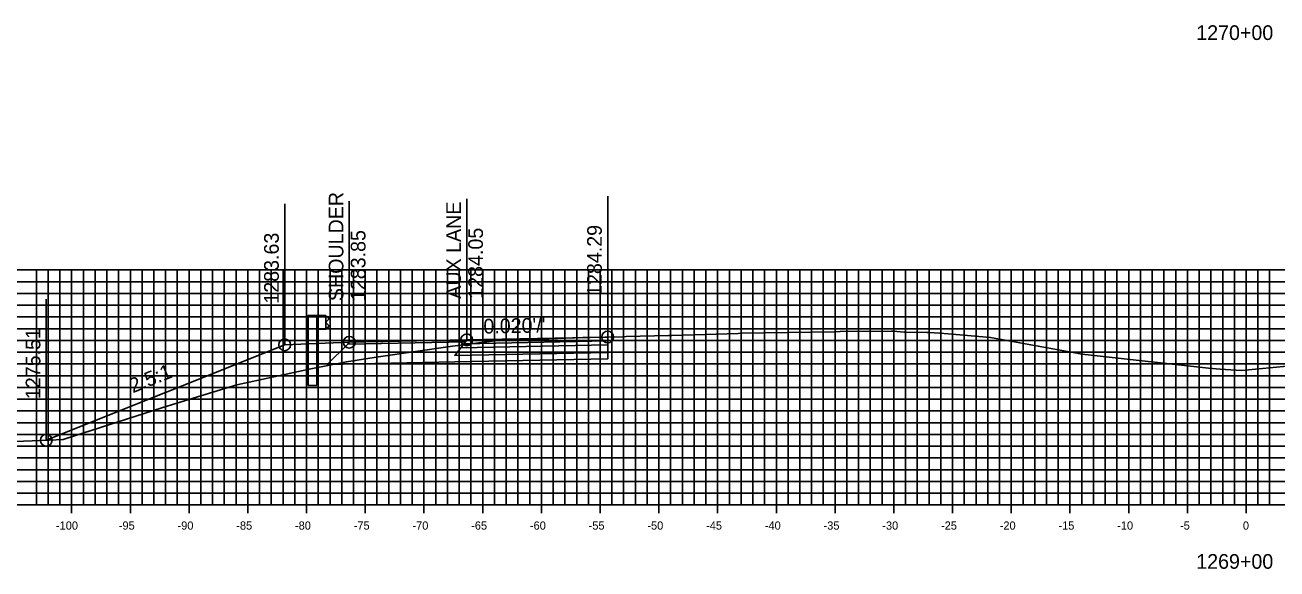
# Model space of a CAD drawing. Extents: x 674939 to 678919, y 750652 to 765176.
# Drawn here: x 678644.6 to 678751.2, y 762260.8 to 762307.1 of the extents above; entities that cross this region are included whole.
import ezdxf

# ---------------------------------------------------------------- set-up
doc = ezdxf.new("R2010")
doc.units = 0
for name, color, linetype in [('R_Alt Surface', 7, 'Continuous'), ('R_Axis', 7, 'Continuous'), ('R_Axis Annot', 7, 'Continuous'), ('R_Exist Surface', 7, 'Continuous'), ('R_Fin Surface', 7, 'Continuous'), ('R_Grid', 7, 'Continuous'), ('R_Guardrail', 7, 'Continuous'), ('R_No Plot', 7, 'Continuous'), ('R_Proposed Const Limits', 7, 'Continuous'), ('R_Xsect Elev', 7, 'Continuous'), ('R_Xsect Slope', 7, 'Continuous')]:
    doc.layers.add(name, color=color, linetype=linetype)

msp = doc.modelspace()

# ---------------------------------------------------------------- linework, layer by layer
at = {"layer": 'R_Alt Surface'}
msp.add_lwpolyline([(678694.17, 762279.26), (678694.17, 762278.72), (678681.17, 762278.46), (678670.3, 762278.24), (678672.05, 762279.98)], dxfattribs=at)
for points in [[(678694.17, 762279.92), (678694.17, 762279.26), (678681.17, 762279), (678681.67, 762279.67)], [(678694.17, 762280.25), (678694.17, 762279.92), (678681.67, 762279.67), (678681.92, 762280)]]:
    msp.add_lwpolyline(points, close=True, dxfattribs=at)
at = {"layer": 'R_Axis'}
for p, q in [((678648.53, 762265.59), (678648.53, 762266.99)), ((678653.53, 762265.59), (678653.53, 762266.99)), ((678658.53, 762265.59), (678658.53, 762266.99)), ((678663.53, 762265.59), (678663.53, 762266.99)), ((678668.53, 762265.59), (678668.53, 762266.99)), ((678673.53, 762265.59), (678673.53, 762266.99)), ((678678.53, 762265.59), (678678.53, 762266.99)), ((678683.53, 762265.59), (678683.53, 762266.99)), ((678688.53, 762265.59), (678688.53, 762266.99)), ((678693.53, 762265.59), (678693.53, 762266.99)), ((678698.53, 762265.59), (678698.53, 762266.99)), ((678703.53, 762265.59), (678703.53, 762266.99)), ((678708.53, 762265.59), (678708.53, 762266.99)), ((678713.53, 762265.59), (678713.53, 762266.99)), ((678718.53, 762265.59), (678718.53, 762266.99)), ((678723.53, 762265.59), (678723.53, 762266.99)), ((678728.53, 762265.59), (678728.53, 762266.99)), ((678733.53, 762265.59), (678733.53, 762266.99)), ((678738.53, 762265.59), (678738.53, 762266.99)), ((678743.53, 762265.59), (678743.53, 762266.99)), ((678748.53, 762265.59), (678748.53, 762266.99)), ((678598.53, 762266.29), (678898.53, 762266.29))]:
    msp.add_line(p, q, dxfattribs=at)
at = {"layer": 'R_Exist Surface'}
msp.add_lwpolyline([(678642.95, 762271.65), (678646.64, 762271.81), (678647.82, 762271.87), (678647.98, 762271.92), (678656.21, 762274.57), (678657.48, 762274.95), (678662.6, 762276.51), (678668.89, 762277.87), (678671.93, 762278.48), (678674.67, 762278.9), (678680.96, 762279.8), (678684.11, 762280.21), (678684.59, 762280.27), (678685.96, 762280.33), (678686.15, 762280.34), (678688.23, 762280.41), (678688.46, 762280.41), (678692.05, 762280.54), (678693.94, 762280.58), (678694.05, 762280.58), (678694.17, 762280.58), (678695.56, 762280.61), (678695.75, 762280.62), (678699.34, 762280.72), (678699.54, 762280.72), (678699.58, 762280.72), (678699.62, 762280.72), (678705.29, 762280.89), (678705.54, 762280.9), (678713.48, 762281.03), (678713.97, 762281.04), (678718.32, 762281.08), (678718.44, 762281.08), (678718.48, 762281.08), (678718.49, 762281.08), (678719.4, 762281.01), (678719.49, 762281.01), (678721.38, 762280.96), (678721.5, 762280.96), (678722.44, 762280.9), (678723.17, 762280.84), (678726.76, 762280.53), (678734.25, 762279.18), (678734.54, 762279.13), (678735.34, 762279.04), (678745.31, 762277.92), (678746.32, 762277.85), (678748.12, 762277.74), (678752.9, 762278.18)], dxfattribs=at)
at = {"layer": 'R_Fin Surface'}
for points in [[(678646.37, 762271.8), (678666.67, 762279.92), (678672.17, 762280.14), (678682.17, 762280.34), (678694.17, 762280.58)], [(678672.17, 762280.14), (678666.67, 762279.92)], [(678672.17, 762280.14), (678682.17, 762280.34), (678694.17, 762280.58)]]:
    msp.add_lwpolyline(points, dxfattribs=at)
for points in [[(678682.17, 762280.34), (678672.17, 762280.14), (678672.05, 762279.98), (678682.06, 762280.18)], [(678694.17, 762280.58), (678694.17, 762280.25), (678681.92, 762280), (678682.17, 762280.34)]]:
    msp.add_lwpolyline(points, close=True, dxfattribs=at)
at = {"layer": 'R_Grid'}
for p, q in [((678598.53, 762286.29), (678898.53, 762286.29)), ((678645.53, 762266.29), (678645.53, 762286.29)), ((678646.53, 762266.29), (678646.53, 762286.29)), ((678647.53, 762266.29), (678647.53, 762286.29)), ((678648.53, 762266.29), (678648.53, 762286.29)), ((678649.53, 762266.29), (678649.53, 762286.29)), ((678650.53, 762266.29), (678650.53, 762286.29)), ((678651.53, 762266.29), (678651.53, 762286.29)), ((678652.53, 762266.29), (678652.53, 762286.29)), ((678653.53, 762266.29), (678653.53, 762286.29)), ((678654.53, 762266.29), (678654.53, 762286.29)), ((678655.53, 762266.29), (678655.53, 762286.29)), ((678656.53, 762266.29), (678656.53, 762286.29)), ((678657.53, 762266.29), (678657.53, 762286.29)), ((678658.53, 762266.29), (678658.53, 762286.29)), ((678659.53, 762266.29), (678659.53, 762286.29)), ((678660.53, 762266.29), (678660.53, 762286.29)), ((678661.53, 762266.29), (678661.53, 762286.29)), ((678662.53, 762266.29), (678662.53, 762286.29)), ((678663.53, 762266.29), (678663.53, 762286.29)), ((678664.53, 762266.29), (678664.53, 762286.29)), ((678665.53, 762266.29), (678665.53, 762286.29)), ((678666.53, 762266.29), (678666.53, 762286.29)), ((678667.53, 762266.29), (678667.53, 762286.29)), ((678668.53, 762266.29), (678668.53, 762286.29)), ((678669.53, 762266.29), (678669.53, 762286.29)), ((678670.53, 762266.29), (678670.53, 762286.29)), ((678671.53, 762266.29), (678671.53, 762286.29)), ((678672.53, 762266.29), (678672.53, 762286.29)), ((678673.53, 762266.29), (678673.53, 762286.29)), ((678674.53, 762266.29), (678674.53, 762286.29)), ((678675.53, 762266.29), (678675.53, 762286.29)), ((678676.53, 762266.29), (678676.53, 762286.29)), ((678677.53, 762266.29), (678677.53, 762286.29)), ((678678.53, 762266.29), (678678.53, 762286.29)), ((678679.53, 762266.29), (678679.53, 762286.29)), ((678680.53, 762266.29), (678680.53, 762286.29)), ((678681.53, 762266.29), (678681.53, 762286.29)), ((678682.53, 762266.29), (678682.53, 762286.29)), ((678683.53, 762266.29), (678683.53, 762286.29)), ((678684.53, 762266.29), (678684.53, 762286.29)), ((678685.53, 762266.29), (678685.53, 762286.29)), ((678686.53, 762266.29), (678686.53, 762286.29)), ((678687.53, 762266.29), (678687.53, 762286.29)), ((678688.53, 762266.29), (678688.53, 762286.29)), ((678689.53, 762266.29), (678689.53, 762286.29)), ((678690.53, 762266.29), (678690.53, 762286.29)), ((678691.53, 762266.29), (678691.53, 762286.29)), ((678692.53, 762266.29), (678692.53, 762286.29)), ((678693.53, 762266.29), (678693.53, 762286.29)), ((678694.53, 762266.29), (678694.53, 762286.29)), ((678695.53, 762266.29), (678695.53, 762286.29)), ((678696.53, 762266.29), (678696.53, 762286.29)), ((678697.53, 762266.29), (678697.53, 762286.29)), ((678698.53, 762266.29), (678698.53, 762286.29)), ((678699.53, 762266.29), (678699.53, 762286.29)), ((678700.53, 762266.29), (678700.53, 762286.29)), ((678701.53, 762266.29), (678701.53, 762286.29)), ((678702.53, 762266.29), (678702.53, 762286.29)), ((678703.53, 762266.29), (678703.53, 762286.29)), ((678704.53, 762266.29), (678704.53, 762286.29)), ((678705.53, 762266.29), (678705.53, 762286.29)), ((678706.53, 762266.29), (678706.53, 762286.29)), ((678707.53, 762266.29), (678707.53, 762286.29)), ((678708.53, 762266.29), (678708.53, 762286.29)), ((678709.53, 762266.29), (678709.53, 762286.29)), ((678710.53, 762266.29), (678710.53, 762286.29)), ((678711.53, 762266.29), (678711.53, 762286.29)), ((678712.53, 762266.29), (678712.53, 762286.29)), ((678713.53, 762266.29), (678713.53, 762286.29)), ((678714.53, 762266.29), (678714.53, 762286.29)), ((678715.53, 762266.29), (678715.53, 762286.29)), ((678716.53, 762266.29), (678716.53, 762286.29)), ((678717.53, 762266.29), (678717.53, 762286.29)), ((678718.53, 762266.29), (678718.53, 762286.29)), ((678719.53, 762266.29), (678719.53, 762286.29)), ((678720.53, 762266.29), (678720.53, 762286.29)), ((678721.53, 762266.29), (678721.53, 762286.29)), ((678722.53, 762266.29), (678722.53, 762286.29)), ((678723.53, 762266.29), (678723.53, 762286.29)), ((678724.53, 762266.29), (678724.53, 762286.29)), ((678725.53, 762266.29), (678725.53, 762286.29)), ((678726.53, 762266.29), (678726.53, 762286.29)), ((678727.53, 762266.29), (678727.53, 762286.29)), ((678728.53, 762266.29), (678728.53, 762286.29)), ((678729.53, 762266.29), (678729.53, 762286.29)), ((678730.53, 762266.29), (678730.53, 762286.29)), ((678731.53, 762266.29), (678731.53, 762286.29)), ((678732.53, 762266.29), (678732.53, 762286.29)), ((678733.53, 762266.29), (678733.53, 762286.29)), ((678734.53, 762266.29), (678734.53, 762286.29)), ((678735.53, 762266.29), (678735.53, 762286.29)), ((678736.53, 762266.29), (678736.53, 762286.29)), ((678737.53, 762266.29), (678737.53, 762286.29)), ((678738.53, 762266.29), (678738.53, 762286.29)), ((678739.53, 762266.29), (678739.53, 762286.29)), ((678740.53, 762266.29), (678740.53, 762286.29)), ((678741.53, 762266.29), (678741.53, 762286.29)), ((678742.53, 762266.29), (678742.53, 762286.29)), ((678743.53, 762266.29), (678743.53, 762286.29)), ((678744.53, 762266.29), (678744.53, 762286.29)), ((678745.53, 762266.29), (678745.53, 762286.29)), ((678746.53, 762266.29), (678746.53, 762286.29)), ((678747.53, 762266.29), (678747.53, 762286.29)), ((678748.53, 762266.29), (678748.53, 762286.29)), ((678749.53, 762266.29), (678749.53, 762286.29)), ((678750.53, 762266.29), (678750.53, 762286.29)), ((678598.53, 762285.29), (678898.53, 762285.29)), ((678598.53, 762284.29), (678898.53, 762284.29)), ((678598.53, 762283.29), (678898.53, 762283.29)), ((678598.53, 762282.29), (678898.53, 762282.29)), ((678598.53, 762281.29), (678898.53, 762281.29)), ((678598.53, 762280.29), (678898.53, 762280.29)), ((678598.53, 762279.29), (678898.53, 762279.29)), ((678598.53, 762278.29), (678898.53, 762278.29)), ((678598.53, 762277.29), (678898.53, 762277.29)), ((678598.53, 762276.29), (678898.53, 762276.29)), ((678598.53, 762275.29), (678898.53, 762275.29)), ((678598.53, 762274.29), (678898.53, 762274.29)), ((678598.53, 762273.29), (678898.53, 762273.29)), ((678598.53, 762272.29), (678898.53, 762272.29)), ((678598.53, 762271.29), (678898.53, 762271.29)), ((678598.53, 762270.29), (678898.53, 762270.29)), ((678598.53, 762269.29), (678898.53, 762269.29)), ((678598.53, 762268.29), (678898.53, 762268.29)), ((678598.53, 762267.29), (678898.53, 762267.29)), ((678598.53, 762266.29), (678898.53, 762266.29))]:
    msp.add_line(p, q, dxfattribs=at)
at = {"layer": 'R_Guardrail'}
for points in [[(678669.42, 762282.42), (678668.67, 762282.42), (678668.67, 762280), (678669.42, 762280.03)], [(678670.17, 762282.42), (678669.42, 762282.42), (678669.42, 762281.24), (678670.17, 762281.24)], [(678670.17, 762282.34), (678670.27, 762282.32), (678670.41, 762282.22), (678670.41, 762282.08), (678670.19, 762281.88), (678670.19, 762281.79), (678670.41, 762281.59), (678670.41, 762281.44), (678670.27, 762281.34), (678670.17, 762281.32)]]:
    msp.add_lwpolyline(points, close=True, dxfattribs=at)
for points in [[(678669.42, 762276.45), (678669.42, 762280.03), (678668.67, 762280), (678668.67, 762276.45)], [(678669.42, 762276.45), (678668.67, 762276.45)]]:
    msp.add_lwpolyline(points, dxfattribs=at)
at = {"layer": 'R_No Plot'}
for centre in [(678672.17, 762280.14), (678682.17, 762280.34), (678694.17, 762280.58), (678666.67, 762279.92), (678666.67, 762279.92), (678646.37, 762271.8)]:
    msp.add_circle(centre, 0.5, dxfattribs=at)
at = {"layer": 'R_Proposed Const Limits'}
msp.add_lwpolyline([(678666.67, 762279.92), (678666.67, 762279.92), (678646.37, 762271.8)], dxfattribs=at)
at = {"layer": 'R_Xsect Elev'}
for p, q in [((678694.17, 762280.58), (678694.17, 762292.58)), ((678666.67, 762279.92), (678666.67, 762291.92)), ((678672.17, 762280.14), (678672.17, 762292.14)), ((678682.17, 762280.34), (678682.17, 762292.34)), ((678646.37, 762271.8), (678646.37, 762283.8))]:
    msp.add_line(p, q, dxfattribs=at)

# ---------------------------------------------------------------- texts
at = {"layer": 'R_Axis Annot'}
for s, height, p in [('1270+00', 1.25, (678744.28, 762305.86)), ('-100', 0.7, (678647.2, 762264.19)), ('-95', 0.7, (678652.55, 762264.19)), ('-90', 0.7, (678657.55, 762264.19)), ('-85', 0.7, (678662.55, 762264.19)), ('-80', 0.7, (678667.55, 762264.19)), ('-75', 0.7, (678672.55, 762264.19)), ('-70', 0.7, (678677.55, 762264.19)), ('-65', 0.7, (678682.55, 762264.19)), ('-60', 0.7, (678687.55, 762264.19)), ('-55', 0.7, (678692.55, 762264.19)), ('-50', 0.7, (678697.55, 762264.19)), ('-45', 0.7, (678702.55, 762264.19)), ('-40', 0.7, (678707.55, 762264.19)), ('-35', 0.7, (678712.55, 762264.19)), ('-30', 0.7, (678717.55, 762264.19)), ('-25', 0.7, (678722.55, 762264.19)), ('-20', 0.7, (678727.55, 762264.19)), ('-15', 0.7, (678732.55, 762264.19)), ('-10', 0.7, (678737.55, 762264.19)), ('-5', 0.7, (678742.9, 762264.19)), ('0', 0.7, (678748.25, 762264.19)), ('1269+00', 1.25, (678744.28, 762260.86))]:
    msp.add_text(s, height=height, dxfattribs=at).set_placement(p)
at = {"layer": 'R_Xsect Elev'}
for s, p in [('SHOULDER', (678671.67, 762283.64)), ('AUX LANE', (678681.67, 762283.84)), ('1283.63', (678666.17, 762283.42)), ('1283.85', (678673.55, 762283.64)), ('1284.05', (678683.55, 762283.84)), ('1284.29', (678693.67, 762284.08)), ('1275.51', (678645.87, 762275.3))]:
    msp.add_text(s, height=1.25, rotation=90, dxfattribs=at).set_placement(p)
at = {"layer": 'R_Xsect Slope'}
for s, rotation, p in [("0.020'/'", 1.1458, (678683.6, 762280.87)), ('2.5:1', 21.8014, (678653.74, 762275.79))]:
    msp.add_text(s, height=1.25, rotation=rotation, dxfattribs=at).set_placement(p)

doc.saveas('drawing.dxf')
